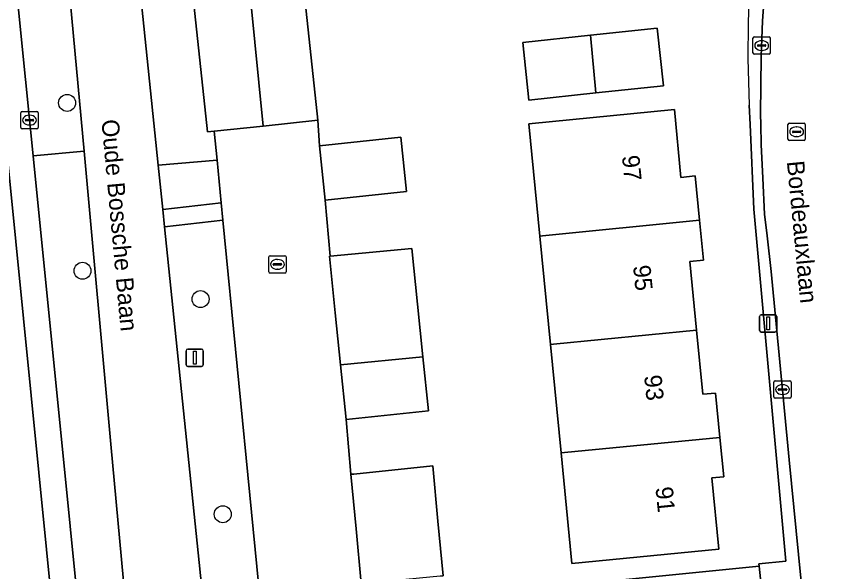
# Model space of a CAD drawing. Extents: x 158455 to 159797, y 387218 to 388672.
# Drawn here: x 159101.4 to 159148.51, y 387942.43 to 387974.46 of the extents above; entities that cross this region are included whole.
import ezdxf

# ---------------------------------------------------------------- set-up
doc = ezdxf.new("R2010")
doc.units = 0
for name, color, linetype in [('IMGEO_Boom', 7, 'Continuous'), ('IMGEO_Erf', 7, 'Continuous'), ('IMGEO_Fietspad_gesloten', 7, 'Continuous'), ('IMGEO_Groenvoorziening', 7, 'Continuous'), ('IMGEO_Kolk', 7, 'Continuous'), ('IMGEO_Lichtmast', 7, 'Continuous'), ('IMGEO_Openbare_ruimte_label', 7, 'Continuous'), ('IMGEO_Pand', 7, 'Continuous'), ('IMGEO_Pand_nummerreeks', 7, 'Continuous'), ('IMGEO_Rijbaan_lokaal_open', 7, 'Continuous'), ('IMGEO_Rioolput', 7, 'Continuous'), ('IMGEO_Voetpad_open', 7, 'Continuous')]:
    doc.layers.add(name, color=color, linetype=linetype)

msp = doc.modelspace()

# ---------------------------------------------------------------- linework, layer by layer
at = {"layer": 'IMGEO_Boom'}
for centre in [(159104.335, 387969.467), (159105.223, 387959.788), (159112.033, 387958.15), (159113.316, 387945.739)]:
    msp.add_circle(centre, 0.489, dxfattribs=at)
at = {"layer": 'IMGEO_Erf'}
for points in [[(159118.012, 387975.853), (159118.803, 387968.474), (159118.89, 387966.986), (159123.595, 387967.487), (159123.928, 387964.361), (159119.223, 387963.86), (159119.513, 387960.629), (159124.219, 387961.08), (159124.552, 387957.857), (159124.866, 387954.816), (159125.187, 387951.699), (159120.441, 387951.209), (159120.712, 387948.046), (159120.873, 387948.062), (159125.431, 387948.526), (159125.73, 387945.35), (159126.027, 387942.198)], [(159097.144, 387906.467), (159106.763, 387907.378), (159105.8, 387917.149), (159103.338, 387916.907), (159102.852, 387921.837), (159102.365, 387926.773), (159104.827, 387927.015), (159104.545, 387929.408), (159102.101, 387929.169), (159101.6, 387934.292), (159101.136, 387939.03), (159103.58, 387939.269), (159100.491, 387970.367)], [(159125.97, 387940.918), (159144.262, 387942.749), (159144.242, 387942.879), (159145.802, 387943.027), (159143.963, 387963.349), (159143.743, 387968.217), (159143.692, 387969.333)]]:
    msp.add_lwpolyline(points, dxfattribs=at)
for points in [[(159130.63, 387972.957), (159134.531, 387973.374), (159138.392, 387973.786), (159138.747, 387970.461), (159134.85, 387970.045), (159130.984, 387969.633)], [(159130.982, 387968.264), (159139.378, 387969.083), (159139.759, 387965.176), (159140.576, 387965.256), (159140.826, 387962.7), (159141.05, 387960.406), (159140.272, 387960.33), (159140.66, 387956.357), (159141.02, 387952.662), (159141.758, 387952.734), (159142.009, 387950.166), (159142.23, 387947.905), (159141.538, 387947.837), (159141.938, 387943.733), (159133.458, 387942.905), (159132.836, 387949.28), (159132.225, 387955.534), (159131.614, 387961.787)]]:
    msp.add_lwpolyline(points, close=True, dxfattribs=at)
msp.add_arc((159212.019, 387972.415), 68.396, 173.52353, 182.5829, dxfattribs=at)
at = {"layer": 'IMGEO_Fietspad_gesloten'}
for points in [[(159109.856, 387963.313), (159109.591, 387965.88), (159106.687, 387994.047), (159106.797, 387994.057), (159106.561, 387996.735), (159106.35, 387999.284), (159102.4, 387998.948), (159102.524, 387997.555), (159104.168, 387979.144), (159105.313, 387966.68), (159106.864, 387949.788), (159108.294, 387934.183), (159109.028, 387926.177), (159110.435, 387910.57), (159110.905, 387906.301), (159111.072, 387904.786), (159111.232, 387901.214), (159111.308, 387900.874), (159111.826, 387898.553), (159112.559, 387895.268)], [(159119.652, 387889.994), (159117.794, 387895.821), (159116.824, 387900.464), (159116.477, 387902.109), (159115.914, 387905.646), (159115.44, 387909.134), (159112.567, 387937.001), (159109.958, 387962.317), (159109.856, 387963.313)]]:
    msp.add_lwpolyline(points, dxfattribs=at)
at = {"layer": 'IMGEO_Groenvoorziening'}
for points in [[(159112.192, 387975.229), (159109.998, 387996.721), (159111.669, 387996.547), (159111.862, 387998.695), (159108.174, 387998.591), (159106.561, 387996.735), (159106.797, 387994.057), (159106.687, 387994.047), (159109.591, 387965.88), (159112.989, 387966.161), (159112.826, 387967.834), (159112.435, 387967.792), (159111.645, 387975.17)], [(159105.313, 387966.68), (159104.168, 387979.144), (159102.524, 387997.555), (159099.326, 387996.997), (159101.06, 387979.46), (159102.367, 387966.418)], [(159108.294, 387934.183), (159106.864, 387949.788), (159105.313, 387966.68), (159102.367, 387966.418), (159104.508, 387945.047), (159105.627, 387933.889)], [(159112.989, 387966.161), (159109.591, 387965.88), (159109.856, 387963.313), (159113.228, 387963.712)], [(159113.327, 387962.697), (159109.958, 387962.317), (159112.567, 387937.001), (159115.794, 387937.439)]]:
    msp.add_lwpolyline(points, close=True, dxfattribs=at)
at = {"layer": 'IMGEO_Kolk'}
for p, q in [((159143.913, 387972.352), (159143.913, 387973.204)), ((159143.988, 387973.278), (159144.84, 387973.278)), ((159144.401, 387973.058), (159144.426, 387973.058)), ((159144.914, 387973.204), (159144.914, 387972.352)), ((159144.172, 387972.772), (159144.172, 387972.784)), ((159144.61, 387972.735), (159144.212, 387972.735)), ((159144.215, 387972.821), (159144.613, 387972.821)), ((159144.424, 387972.498), (159144.399, 387972.498)), ((159144.656, 387972.784), (159144.656, 387972.772)), ((159144.84, 387972.278), (159143.988, 387972.278)), ((159101.661, 387968.05), (159101.661, 387968.902)), ((159101.736, 387968.976), (159102.588, 387968.976)), ((159102.149, 387968.756), (159102.174, 387968.756)), ((159102.662, 387968.902), (159102.662, 387968.05)), ((159101.92, 387968.47), (159101.92, 387968.482)), ((159102.358, 387968.433), (159101.96, 387968.433)), ((159101.963, 387968.519), (159102.361, 387968.519)), ((159102.404, 387968.482), (159102.404, 387968.47)), ((159102.588, 387967.976), (159101.736, 387967.976)), ((159102.172, 387968.196), (159102.147, 387968.196)), ((159115.969, 387959.731), (159115.969, 387960.583)), ((159116.044, 387960.657), (159116.896, 387960.657)), ((159116.271, 387960.2), (159116.669, 387960.2)), ((159116.457, 387960.437), (159116.482, 387960.437)), ((159116.97, 387960.583), (159116.97, 387959.731)), ((159116.228, 387960.151), (159116.228, 387960.163)), ((159116.666, 387960.114), (159116.268, 387960.114)), ((159116.48, 387959.877), (159116.455, 387959.877)), ((159116.712, 387960.163), (159116.712, 387960.151)), ((159116.896, 387959.657), (159116.044, 387959.657)), ((159145.116, 387952.508), (159145.116, 387953.36)), ((159145.191, 387953.434), (159146.043, 387953.434)), ((159145.604, 387953.214), (159145.629, 387953.214)), ((159146.117, 387953.36), (159146.117, 387952.508)), ((159145.375, 387952.928), (159145.375, 387952.94)), ((159145.813, 387952.891), (159145.415, 387952.891)), ((159145.418, 387952.977), (159145.816, 387952.977)), ((159145.627, 387952.654), (159145.602, 387952.654)), ((159145.859, 387952.94), (159145.859, 387952.928)), ((159146.043, 387952.434), (159145.191, 387952.434))]:
    msp.add_line(p, q, dxfattribs=at)
for points in [[(159143.913, 387972.352), (159143.913, 387973.204)], [(159143.988, 387973.278), (159144.84, 387973.278)], [(159144.914, 387973.204), (159144.914, 387972.352)], [(159144.84, 387972.278), (159143.988, 387972.278)], [(159101.661, 387968.05), (159101.661, 387968.902)], [(159101.736, 387968.976), (159102.588, 387968.976)], [(159102.662, 387968.902), (159102.662, 387968.05)], [(159102.588, 387967.976), (159101.736, 387967.976)], [(159115.969, 387959.731), (159115.969, 387960.583)], [(159116.044, 387960.657), (159116.896, 387960.657)], [(159116.97, 387960.583), (159116.97, 387959.731)], [(159116.896, 387959.657), (159116.044, 387959.657)], [(159145.116, 387952.508), (159145.116, 387953.36)], [(159145.191, 387953.434), (159146.043, 387953.434)], [(159146.117, 387953.36), (159146.117, 387952.508)], [(159146.043, 387952.434), (159145.191, 387952.434)]]:
    msp.add_lwpolyline(points, dxfattribs=at)
for centre, radius, start, end in [((159143.99, 387973.202), 0.0765, 91.552, 178.448), ((159143.99, 387973.202), 0.0765, 91.552, 178.448), ((159144.838, 387973.202), 0.0765, 1.552, 88.448), ((159144.838, 387973.202), 0.0765, 1.552, 88.448), ((159144.212, 387972.781), 0.0403, 85.8775, 175.7526), ((159144.209, 387972.771), 0.0366, 178.938, 274.7102), ((159144.613, 387972.778), 0.043, 264.8664, 352.4533), ((159144.617, 387972.783), 0.0386, 1.7309, 96.639), ((159143.99, 387972.354), 0.0765, 181.552, 268.448), ((159143.99, 387972.354), 0.0765, 181.552, 268.448), ((159144.838, 387972.354), 0.0765, 271.552, 358.448), ((159144.838, 387972.354), 0.0765, 271.552, 358.448), ((159101.738, 387968.9), 0.0765, 91.552, 178.448), ((159101.738, 387968.9), 0.0765, 91.552, 178.448), ((159102.586, 387968.9), 0.0765, 1.552, 88.448), ((159102.586, 387968.9), 0.0765, 1.552, 88.448), ((159101.96, 387968.479), 0.0403, 85.8775, 175.7526), ((159101.957, 387968.469), 0.0366, 178.938, 274.7102), ((159102.361, 387968.476), 0.043, 264.8664, 352.4533), ((159102.365, 387968.481), 0.0386, 1.7309, 96.639), ((159101.738, 387968.052), 0.0765, 181.552, 268.448), ((159101.738, 387968.052), 0.0765, 181.552, 268.448), ((159102.586, 387968.052), 0.0765, 271.552, 358.448), ((159102.586, 387968.052), 0.0765, 271.552, 358.448), ((159116.046, 387960.581), 0.0765, 91.552, 178.448), ((159116.046, 387960.581), 0.0765, 91.552, 178.448), ((159116.268, 387960.16), 0.0403, 85.8775, 175.7526), ((159116.673, 387960.162), 0.0386, 1.7309, 96.639), ((159116.894, 387960.581), 0.0765, 1.552, 88.448), ((159116.894, 387960.581), 0.0765, 1.552, 88.448), ((159116.046, 387959.733), 0.0765, 181.552, 268.448), ((159116.046, 387959.733), 0.0765, 181.552, 268.448), ((159116.265, 387960.15), 0.0366, 178.938, 274.7102), ((159116.669, 387960.157), 0.043, 264.8664, 352.4533), ((159116.894, 387959.733), 0.0765, 271.552, 358.448), ((159116.894, 387959.733), 0.0765, 271.552, 358.448), ((159145.193, 387953.358), 0.0765, 91.552, 178.448), ((159145.193, 387953.358), 0.0765, 91.552, 178.448), ((159146.041, 387953.358), 0.0765, 1.552, 88.448), ((159146.041, 387953.358), 0.0765, 1.552, 88.448), ((159145.415, 387952.937), 0.0403, 85.8775, 175.7526), ((159145.412, 387952.927), 0.0366, 178.938, 274.7102), ((159145.816, 387952.934), 0.043, 264.8664, 352.4533), ((159145.82, 387952.939), 0.0386, 1.7309, 96.639), ((159145.193, 387952.51), 0.0765, 181.552, 268.448), ((159145.193, 387952.51), 0.0765, 181.552, 268.448), ((159146.041, 387952.51), 0.0765, 271.552, 358.448), ((159146.041, 387952.51), 0.0765, 271.552, 358.448)]:
    msp.add_arc(centre, radius, start, end, dxfattribs=at)
for centre, major_axis, ratio, start_param, end_param in [((159144.4, 387972.778), (-0.387, 0.002), 0.722429, 4.712389, 7.853982), ((159144.425, 387972.778), (-0.39, 0.002), 0.717154, 1.570796, 4.712389), ((159102.148, 387968.476), (-0.387, 0.002), 0.722429, 4.712389, 7.853982), ((159102.173, 387968.476), (-0.39, 0.002), 0.717154, 1.570796, 4.712389), ((159116.456, 387960.157), (-0.387, 0.002), 0.722429, 4.712389, 7.853982), ((159116.481, 387960.157), (-0.39, 0.002), 0.717154, 1.570796, 4.712389), ((159145.603, 387952.934), (-0.387, 0.002), 0.722429, 4.712389, 7.853982), ((159145.628, 387952.934), (-0.39, 0.002), 0.717154, 1.570796, 4.712389)]:
    msp.add_ellipse(centre, major_axis=major_axis, ratio=ratio, start_param=start_param, end_param=end_param, dxfattribs=at)
at = {"layer": 'IMGEO_Lichtmast'}
for p, q in [((159144.292, 387956.35), (159144.292, 387957.15)), ((159144.292, 387957.15), (159144.292, 387956.35)), ((159144.392, 387957.25), (159145.182, 387957.25)), ((159145.182, 387957.25), (159144.392, 387957.25)), ((159145.282, 387957.15), (159145.282, 387956.35)), ((159145.282, 387956.35), (159145.282, 387957.15)), ((159145.182, 387956.25), (159144.392, 387956.25)), ((159144.392, 387956.25), (159145.182, 387956.25)), ((159111.202, 387954.365), (159111.202, 387955.165)), ((159111.202, 387955.165), (159111.202, 387954.365)), ((159111.302, 387955.265), (159112.092, 387955.265)), ((159112.092, 387955.265), (159111.302, 387955.265)), ((159112.192, 387955.165), (159112.192, 387954.365)), ((159112.192, 387954.365), (159112.192, 387955.165)), ((159112.092, 387954.265), (159111.302, 387954.265)), ((159111.302, 387954.265), (159112.092, 387954.265))]:
    msp.add_line(p, q, dxfattribs=at)
for points in [[(159144.712, 387957.125), (159144.862, 387957.125), (159144.862, 387956.375), (159144.712, 387956.375), (159144.712, 387957.125)], [(159111.622, 387955.14), (159111.772, 387955.14), (159111.772, 387954.39), (159111.622, 387954.39), (159111.622, 387955.14)]]:
    msp.add_lwpolyline(points, dxfattribs=at)
for centre, start, end in [((159144.392, 387957.15), 90, 180), ((159144.392, 387957.15), 90, 180), ((159145.182, 387957.15), 0, 90), ((159145.182, 387957.15), 360, 90), ((159144.392, 387956.35), 180, 270), ((159144.392, 387956.35), 180, 270), ((159145.182, 387956.35), 270, 0), ((159145.182, 387956.35), 270, 0), ((159111.302, 387955.165), 90, 180), ((159111.302, 387955.165), 90, 180), ((159112.092, 387955.165), 0, 90), ((159112.092, 387955.165), 360, 90), ((159111.302, 387954.365), 180, 270), ((159111.302, 387954.365), 180, 270), ((159112.092, 387954.365), 270, 0), ((159112.092, 387954.365), 270, 0)]:
    msp.add_arc(centre, 0.1, start, end, dxfattribs=at)
at = {"layer": 'IMGEO_Pand'}
for points in [[(159114.919, 387975.521), (159115.649, 387968.136), (159118.803, 387968.474), (159118.012, 387975.853)], [(159114.919, 387975.521), (159112.192, 387975.229), (159111.645, 387975.17), (159112.435, 387967.792), (159112.826, 387967.834), (159115.649, 387968.136)], [(159134.85, 387970.045), (159138.747, 387970.461), (159138.392, 387973.786), (159134.531, 387973.374)], [(159134.85, 387970.045), (159134.531, 387973.374), (159130.63, 387972.957), (159130.984, 387969.633)], [(159140.826, 387962.7), (159140.576, 387965.256), (159139.759, 387965.176), (159139.378, 387969.083), (159130.982, 387968.264), (159131.614, 387961.787), (159131.764, 387961.801)], [(159123.928, 387964.361), (159123.595, 387967.487), (159118.89, 387966.986), (159119.223, 387963.86)], [(159140.66, 387956.357), (159140.272, 387960.33), (159141.05, 387960.406), (159140.826, 387962.7), (159131.764, 387961.801), (159131.614, 387961.787), (159132.225, 387955.534), (159132.399, 387955.551)], [(159124.552, 387957.857), (159124.219, 387961.08), (159119.513, 387960.629), (159119.47, 387960.625), (159119.806, 387957.367), (159120.117, 387954.353), (159124.866, 387954.816)], [(159140.66, 387956.357), (159132.399, 387955.551), (159132.225, 387955.534), (159132.836, 387949.28), (159133.033, 387949.3), (159142.009, 387950.166), (159141.758, 387952.734), (159141.02, 387952.662)], [(159124.866, 387954.816), (159120.117, 387954.353), (159120.441, 387951.209), (159125.187, 387951.699)], [(159142.009, 387950.166), (159133.033, 387949.3), (159132.836, 387949.28), (159133.458, 387942.905), (159141.938, 387943.733), (159141.538, 387947.837), (159142.23, 387947.905)], [(159125.73, 387945.35), (159125.431, 387948.526), (159120.873, 387948.062), (159120.712, 387948.046), (159121.008, 387944.906), (159121.305, 387941.753), (159125.861, 387942.182), (159126.027, 387942.198)]]:
    msp.add_lwpolyline(points, close=True, dxfattribs=at)
at = {"layer": 'IMGEO_Rijbaan_lokaal_open'}
msp.add_lwpolyline([(159146.031, 387990.088), (159145.151, 387981.507), (159144.836, 387978.73), (159144.613, 387976.304), (159144.47, 387974.197), (159144.386, 387972.149), (159144.351, 387968.813), (159144.364, 387968.223), (159144.389, 387967.064), (159144.475, 387965.126), (159144.572, 387963.049), (159144.73, 387961.8), (159144.967, 387959.751), (159146, 387948.89), (159148.009, 387928.598), (159148.423, 387924.471), (159148.6, 387922.752), (159148.797, 387921.403), (159149.393, 387917.852), (159151.007, 387910.048), (159153.293, 387902.972)], dxfattribs=at)
at = {"layer": 'IMGEO_Rioolput'}
for p, q in [((159145.932, 387967.378), (159145.932, 387968.23)), ((159146.007, 387968.304), (159146.859, 387968.304)), ((159146.933, 387968.23), (159146.933, 387967.378)), ((159146.191, 387967.798), (159146.191, 387967.81)), ((159146.629, 387967.761), (159146.231, 387967.761)), ((159146.234, 387967.847), (159146.632, 387967.847)), ((159146.42, 387968.084), (159146.445, 387968.084)), ((159146.675, 387967.81), (159146.675, 387967.798)), ((159146.859, 387967.304), (159146.007, 387967.304)), ((159146.443, 387967.524), (159146.418, 387967.524))]:
    msp.add_line(p, q, dxfattribs=at)
for points in [[(159145.932, 387967.378), (159145.932, 387968.23)], [(159146.007, 387968.304), (159146.859, 387968.304)], [(159146.933, 387968.23), (159146.933, 387967.378)], [(159146.859, 387967.304), (159146.007, 387967.304)]]:
    msp.add_lwpolyline(points, dxfattribs=at)
for centre, radius, start, end in [((159146.009, 387968.228), 0.0765, 91.552, 178.448), ((159146.009, 387968.228), 0.0765, 91.552, 178.448), ((159146.857, 387968.228), 0.0765, 1.552, 88.448), ((159146.857, 387968.228), 0.0765, 1.552, 88.448), ((159146.231, 387967.807), 0.0403, 85.8775, 175.7526), ((159146.228, 387967.797), 0.0366, 178.938, 274.7102), ((159146.632, 387967.804), 0.043, 264.8664, 352.4533), ((159146.636, 387967.809), 0.0386, 1.7309, 96.639), ((159146.009, 387967.38), 0.0765, 181.552, 268.448), ((159146.009, 387967.38), 0.0765, 181.552, 268.448), ((159146.857, 387967.38), 0.0765, 271.552, 358.448), ((159146.857, 387967.38), 0.0765, 271.552, 358.448)]:
    msp.add_arc(centre, radius, start, end, dxfattribs=at)
for centre, major_axis, ratio, start_param, end_param in [((159146.419, 387967.804), (-0.387, 0.002), 0.722429, 4.712389, 7.853982), ((159146.444, 387967.804), (-0.39, 0.002), 0.717154, 1.570796, 4.712389)]:
    msp.add_ellipse(centre, major_axis=major_axis, ratio=ratio, start_param=start_param, end_param=end_param, dxfattribs=at)
at = {"layer": 'IMGEO_Voetpad_open'}
for points in [[(159146, 387948.89), (159144.967, 387959.751), (159144.73, 387961.8), (159144.572, 387963.049), (159144.475, 387965.126), (159144.389, 387967.064), (159144.364, 387968.223), (159144.351, 387968.813), (159144.386, 387972.149), (159144.47, 387974.197), (159144.613, 387976.304), (159144.836, 387978.73), (159145.151, 387981.507), (159146.031, 387990.088)], [(159100.491, 387970.367), (159103.58, 387939.269), (159104.044, 387934.529), (159104.545, 387929.408), (159104.827, 387927.015), (159105.314, 387922.076), (159105.8, 387917.149), (159106.763, 387907.378), (159107.051, 387904.143), (159107.738, 387904.229), (159111.072, 387904.786), (159110.905, 387906.301), (159108.42, 387906.037), (159105.627, 387933.889), (159104.508, 387945.047), (159102.367, 387966.418), (159101.06, 387979.46)], [(159143.692, 387969.333), (159143.743, 387968.217), (159143.963, 387963.349), (159145.802, 387943.027), (159144.242, 387942.879), (159144.262, 387942.749), (159144.882, 387936.89), (159147.07, 387917.465)], [(159121.305, 387941.753), (159121.008, 387944.906), (159120.712, 387948.046), (159120.441, 387951.209), (159120.117, 387954.353), (159119.806, 387957.367), (159119.47, 387960.625), (159119.513, 387960.629), (159119.223, 387963.86), (159118.89, 387966.986), (159118.803, 387968.474), (159115.649, 387968.136), (159112.826, 387967.834), (159112.989, 387966.161), (159113.228, 387963.712), (159113.327, 387962.697), (159115.794, 387937.439)], [(159149.393, 387917.852), (159148.797, 387921.403), (159148.6, 387922.752), (159148.423, 387924.471), (159148.009, 387928.598), (159146, 387948.89)], [(159144.882, 387936.89), (159144.262, 387942.749), (159125.97, 387940.918)]]:
    msp.add_lwpolyline(points, dxfattribs=at)
msp.add_lwpolyline([(159113.228, 387963.712), (159109.856, 387963.313), (159109.958, 387962.317), (159113.327, 387962.697)], close=True, dxfattribs=at)
msp.add_arc((159212.019, 387972.415), 68.396, 173.52353, 182.5829, dxfattribs=at)

# ---------------------------------------------------------------- texts
at = {"layer": 'IMGEO_Openbare_ruimte_label'}
for s, rotation, p in [('Oude Bossche Baan', 275.2204, (159106.314, 387968.475)), ('Bordeauxlaan', 275.4539, (159145.866, 387966.09))]:
    msp.add_text(s, height=1, rotation=rotation, dxfattribs=at).set_placement(p)
at = {"layer": 'IMGEO_Pand_nummerreeks'}
for s, p in [('97', (159136.351, 387966.407)), ('95', (159136.991, 387960.069)), ('93', (159137.631, 387953.732)), ('91', (159138.283, 387947.282))]:
    msp.add_text(s, height=1, rotation=275.7665, dxfattribs=at).set_placement(p)

doc.saveas('drawing.dxf')
